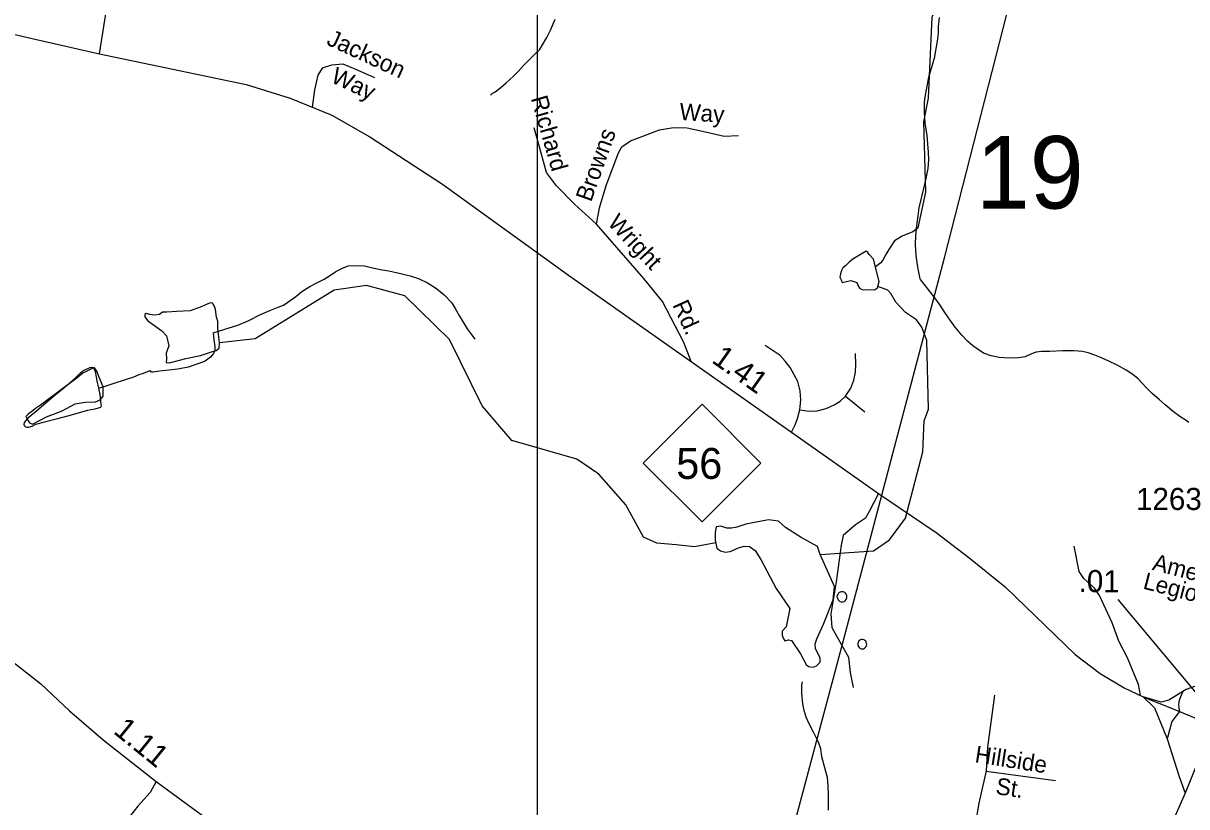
# Model space of a CAD drawing. Extents: x 2126262 to 2293712, y 749403 to 919119.
# Drawn here: x 2151173 to 2157753, y 856580 to 861012 of the extents above; entities that cross this region are included whole.
import ezdxf

# ---------------------------------------------------------------- set-up
doc = ezdxf.new("R2010")
doc.units = 0
for name, color, linetype in [('Exist Hydrographic Creek Single Shore', 7, 'Continuous'), ('Exist Hydrographic Misc Water Feature', 7, 'Continuous'), ('Exist Hydrographic Pond Under 1500 Sq Ft', 7, 'Continuous'), ('Exist Road Non-System Type 51', 7, 'Continuous'), ('Exist Road Non-System Type 51 Label', 7, 'Continuous'), ('Exist Road Primary Interstate Ramp 1 Lane Attributed', 7, 'Continuous'), ('Exist Road Primary NC Attributed', 7, 'Continuous'), ('Exist Road Primary NC Service Mileage Hundredths English Label', 7, 'Continuous'), ('Exist Road Primary NC Shield CELL', 7, 'Continuous'), ('Exist Road Primary NC Shield Number Label', 7, 'Continuous'), ('Exist Road Primary US Divided Attributed', 7, 'Continuous'), ('Exist Road Secondary Mileage Hundredths English Label', 7, 'Continuous'), ('Exist Road Secondary Structure Standard Bridge Number Label', 7, 'Continuous'), ('Exist Road Secondary Type 51 Attributed', 7, 'Continuous'), ('Exist Road Secondary Type 51 Label', 7, 'Continuous'), ('Exist Road Secondary Type 51 Number Label', 7, 'Continuous'), ('Exist Utilities Electrical Transmission Line', 7, 'Continuous'), ('Map Preparation Inset Cut Line', 7, 'Continuous')]:
    doc.layers.add(name, color=color, linetype=linetype)

msp = doc.modelspace()

# ---------------------------------------------------------------- linework, layer by layer
at = {"layer": 'Exist Hydrographic Creek Single Shore'}
for points in [[(2156233.7, 859853.6), (2156277.3, 860056.3), (2156266.5, 860453.4), (2156291.5, 860587.4), (2156313.4, 861046.3), (2156568.5, 861739.7), (2156532.4, 862121), (2156549.5, 862156.8)], [(2156233.7, 859853.6), (2156203.2, 859831.7), (2156143.9, 859807.6), (2156099.5, 859781.6), (2156068, 859731.6), (2156051.3, 859703.8), (2156034.6, 859672.3), (2156021.6, 859655.6), (2155992, 859633.3)], [(2156283.4, 859216.7), (2156255.1, 859292.2), (2156223.6, 859334.8), (2156162.5, 859375.6), (2156106.9, 859433.1), (2156079.1, 859483.1), (2156062.4, 859501.7), (2156005.4, 859522.4)], [(2155680, 858006.3), (2155980.4, 858028.3), (2156071.5, 858088.8), (2156162.5, 858211.5), (2156260.5, 858586.8), (2156268.5, 858763.7), (2156292.5, 858828.9), (2156283.4, 859216.7)]]:
    msp.add_lwpolyline(points, dxfattribs=at)
at = {"layer": 'Exist Hydrographic Misc Water Feature'}
msp.add_line((2156247.1, 859561.8), (2156244.3, 859565.3), dxfattribs=at)
for points in [[(2156244.3, 859565.3), (2156232.2, 859631.2), (2156221.9, 859697.1), (2156219.2, 859761.1), (2156221.1, 859811.1), (2156226.8, 859865.2), (2156234.4, 859923.1), (2156240.2, 859967.2), (2156251.8, 860023.2), (2156265.6, 860077.2), (2156279.3, 860133.3), (2156290.8, 860189.4), (2156294.5, 860239.4), (2156292.2, 860283.4), (2156288.1, 860329.4), (2156283.8, 860377.3), (2156273.6, 860447.2), (2156269.1, 860509.2), (2156268.9, 860557.3), (2156270.9, 860583.2), (2156276.7, 860615.2), (2156294.1, 860707.4), (2156327.3, 860821.5), (2156333, 860857.6), (2156342.9, 860909.5), (2156348.6, 860955.6), (2156348.2, 860993.5), (2156354.2, 861043.5)], [(2153815, 860605.4), (2153827.1, 860615.5), (2153841, 860623.6), (2153872.8, 860647.8), (2153902.8, 860673.8), (2153944.6, 860712.2), (2153974.3, 860740.3), (2154002, 860772.5), (2154034, 860804.6), (2154065.8, 860836.7), (2154091.6, 860860.9), (2154109.7, 860889), (2154133.2, 860931.2), (2154155, 860973.2), (2154180.6, 861035.3)], [(2152247, 859260.9), (2152307, 859279.2), (2152386.8, 859303.7), (2152448.5, 859330), (2152514.4, 859364.4), (2152566.2, 859386.7), (2152614, 859404.9), (2152644.2, 859417.1), (2152668.1, 859433.2), (2152713.9, 859465.5), (2152747.5, 859493.6), (2152793.6, 859521.9), (2152837.3, 859546.2), (2152875.2, 859564.3), (2152905, 859582.5), (2152941.1, 859606.7), (2152978.8, 859626.9), (2153010.8, 859639.1), (2153056.7, 859641.3), (2153102.9, 859639.6), (2153140.8, 859629.9), (2153182.8, 859620.1), (2153201.5, 859617)], [(2153201.5, 859617), (2153240.9, 859610.4), (2153306.9, 859596.8), (2153361, 859583.1), (2153411, 859565.4), (2153459.2, 859543.7), (2153509.3, 859511.9), (2153553.6, 859476.2), (2153595.8, 859430.4), (2153616.1, 859398.6), (2153640.3, 859354.7), (2153660.4, 859320.8), (2153682.5, 859283), (2153710.8, 859245.1), (2153726.8, 859225.2)], [(2155088.6, 858072.2), (2154968, 858049.2), (2154864.5, 858061.4), (2154754.9, 858070.5), (2154680.4, 858104.3), (2154579.5, 858286.9), (2154428.4, 858460.6), (2154303.5, 858545.2), (2153935.4, 858651.2), (2153768.5, 858848.3), (2153582.3, 859222.8), (2153331.4, 859470.8), (2153114.4, 859527.8), (2152931.5, 859502), (2152483.5, 859225.9), (2152283.3, 859203.8)], [(2157764.5, 858754), (2157748.5, 858764), (2157714.3, 858787.7), (2157678.4, 858813.5), (2157630, 858853.3), (2157597.8, 858881.1), (2157557.8, 858916.8), (2157521.5, 858952.6), (2157501.2, 858976.5), (2157477.2, 859000.3), (2157447.1, 859024.1), (2157409.2, 859050), (2157362.8, 859075.7), (2157308.9, 859101.4), (2157260.5, 859123.1), (2157232.6, 859135), (2157194.5, 859146.7), (2157162.5, 859154.5), (2157114.5, 859158.3), (2157052.6, 859158), (2156978.5, 859155.5), (2156930.6, 859155.3), (2156900.6, 859151.1), (2156874.6, 859141), (2156838.9, 859124.8), (2156802.8, 859118.5), (2156748.9, 859118.2), (2156690.9, 859121.9), (2156646.8, 859129.6), (2156602.9, 859145.4), (2156566.6, 859169.2), (2156542.6, 859187.1), (2156512.3, 859212.9), (2156480.1, 859246.7), (2156443.8, 859292.4), (2156413.8, 859332.3), (2156387.6, 859370.2), (2156357.2, 859417.9), (2156327.1, 859457.8), (2156288.7, 859509.6), (2156247.1, 859561.8)], [(2152247, 859260.9), (2152251.3, 859221), (2152255.6, 859183), (2152255.6, 859160.9), (2152247.8, 859143), (2152231.8, 859122.9), (2152202.1, 859100.7), (2152166, 859086.5), (2152104.3, 859066.2), (2152046.2, 859055.9), (2151996.4, 859049.6), (2151942.3, 859043.2), (2151908.2, 859039), (2151898.4, 859039), (2151890.4, 859047)], [(2151599, 858947.3), (2151605.2, 858911.4), (2151611.5, 858857.4), (2151613.6, 858845.5), (2151611.5, 858841.5), (2151609.7, 858837.4), (2151577.5, 858829.3), (2151535.8, 858821), (2151475.8, 858804.7), (2151443.8, 858794.5), (2151366.1, 858774.1), (2151286.1, 858753.7), (2151242.2, 858741.4), (2151220.3, 858731.3), (2151200.4, 858725.2), (2151194.2, 858725.2), (2151186.2, 858729.1), (2151180.3, 858737), (2151178.2, 858743), (2151180.1, 858753), (2151206.1, 858785.1), (2151259.8, 858831.5), (2151341.3, 858899.9), (2151381, 858932.2), (2151422.9, 858966.4), (2151468.6, 859006.6), (2151496.5, 859034.7), (2151508.6, 859044.8), (2151524.4, 859052.9), (2151550.4, 859065), (2151560.2, 859067.1), (2151570.3, 859063.1), (2151578.5, 859041.2), (2151588.7, 858989.3), (2151599, 858947.3)], [(2151599, 858947.3), (2151630.8, 858957.5), (2151686.8, 858975.8), (2151744.6, 858994.1), (2151798.5, 859012.5), (2151828.7, 859024.6), (2151852.2, 859032.7), (2151884.2, 859044.9), (2151890.4, 859047)], [(2155802.8, 857739.2), (2155808.7, 857739.2), (2155816.7, 857741.3), (2155820.8, 857745.3), (2155826.8, 857751.4), (2155828.6, 857757.4), (2155830.7, 857763.4), (2155830.7, 857769.4), (2155830.7, 857775.4), (2155826.6, 857781.4), (2155822.5, 857787.3), (2155818.6, 857791.3), (2155814.5, 857793.3), (2155808.5, 857795.3), (2155804.6, 857795.3), (2155798.5, 857795.2), (2155792.5, 857793.2), (2155786.6, 857791.1), (2155782.5, 857787.1), (2155778.6, 857781.1), (2155776.5, 857775.1), (2155774.5, 857769.1), (2155776.5, 857761.1), (2155778.6, 857755.1), (2155780.8, 857751.1), (2155786.8, 857745.1), (2155790.9, 857741.2), (2155798.9, 857739.2), (2155802.8, 857739.2)], [(2155918.2, 857473.9), (2155924.4, 857474), (2155930.3, 857476), (2155934.2, 857480), (2155940.2, 857486), (2155942, 857492), (2155944.1, 857498.1), (2155942, 857504.1), (2155940.2, 857510.1), (2155938.1, 857516.1), (2155932, 857520), (2155928.1, 857524), (2155919.9, 857525.9), (2155913.7, 857525.9), (2155908, 857523.9), (2155902, 857519.9), (2155896.1, 857515.8), (2155894, 857509.8), (2155892, 857503.8), (2155892, 857497.8), (2155892, 857491.8), (2155896.1, 857485.8), (2155900.4, 857479.9), (2155906.3, 857475.9), (2155912.3, 857473.9), (2155918.2, 857473.9)], [(2155727.3, 856561.1), (2155726.9, 856645.1), (2155724.7, 856699), (2155720.3, 856745), (2155712.1, 856778.9), (2155689.8, 856862.8), (2155683.6, 856906.8), (2155669.3, 856944.7), (2155641, 857002.5), (2155616.6, 857048.3), (2155600.6, 857086.2), (2155588.3, 857124.2), (2155582.1, 857162.1), (2155575.8, 857222), (2155575.6, 857268.1), (2155579.3, 857286.1)]]:
    msp.add_lwpolyline(points, dxfattribs=at)
at = {"layer": 'Exist Hydrographic Pond Under 1500 Sq Ft'}
for points in [[(2155980.7, 859676.4), (2155956.8, 859703.8), (2155949.4, 859714.9), (2155940.1, 859722.3), (2155863.7, 859676.4), (2155843.7, 859661.1), (2155825.2, 859640.7), (2155808.5, 859627.8), (2155799.3, 859612.9), (2155793.7, 859594.4), (2155790, 859575.8), (2155797.4, 859561), (2155804.8, 859546.2), (2155853, 859557.3), (2155886.4, 859545.4), (2155893.8, 859525.8), (2155903, 859510.9), (2155923.4, 859503.5), (2155953.1, 859505.4), (2155986.4, 859503.5), (2156003.1, 859514.7), (2156013.8, 859550.6), (2155980.7, 859676.4)], [(2152283.3, 859203.8), (2152272.5, 859287.6), (2152272.5, 859326.4), (2152265.8, 859348.3), (2152259.2, 859393), (2152255.6, 859404.3), (2152248.2, 859420.4), (2152242.9, 859428.3), (2152229.8, 859430.4), (2152179.2, 859406.8), (2152116.2, 859384.5), (2152038.5, 859382), (2151984.6, 859376.9), (2151959.4, 859376.9), (2151942.5, 859365.1), (2151915.6, 859360.1), (2151888.7, 859365.1), (2151868.5, 859370.2), (2151860, 859363.5), (2151860, 859351.7), (2151875.2, 859329.8), (2151956.3, 859271.9), (2151982.9, 859243.8), (2151996.4, 859186.6), (2151981.3, 859146.1), (2151982.9, 859113.4), (2151981.3, 859092.2), (2151999.8, 859090.6), (2152092.4, 859115.8), (2152174.9, 859132.7), (2152237.1, 859152.9), (2152264.5, 859160.9), (2152279.7, 859174.4), (2152283.3, 859203.8)], [(2151623.9, 858955.3), (2151599.5, 859014.2), (2151590.6, 859039.4), (2151581.7, 859054.2), (2151574.3, 859064.5), (2151509.2, 859032), (2151476.8, 859006.8), (2151269.2, 858852.1), (2151242.7, 858832), (2151222, 858815.7), (2151201.3, 858800.9), (2151188, 858787.5), (2151196.8, 858768.3), (2151208.7, 858752), (2151225, 858743.1), (2151304.5, 858785.8), (2151392.3, 858820.1), (2151466.3, 858858.6), (2151522.5, 858869), (2151580.3, 858870.5), (2151608.4, 858882.3), (2151624.7, 858903.1), (2151623.9, 858955.3)], [(2155680, 858006.3), (2155664.5, 858052.7), (2155572, 858102.5), (2155483.1, 858159.4), (2155444, 858195), (2155387.1, 858202.1), (2155259.6, 858178.7), (2155208.5, 858161.3), (2155177.6, 858155.4), (2155152.5, 858155.9), (2155117.4, 858167.9), (2155092, 858163), (2155084.9, 858130.9), (2155084.9, 858088.3), (2155095.6, 858042), (2155115.6, 858026.6), (2155141.8, 858020.7), (2155169.8, 858024.2), (2155218.2, 858044.9), (2155249.1, 858054), (2155280.5, 858052.7), (2155311, 858028.4), (2155344.5, 857978), (2155429.8, 857814.3), (2155508, 857700.5), (2155486.7, 857597.3), (2155464.9, 857572.3), (2155465.4, 857551), (2155470.3, 857533), (2155479.6, 857519), (2155500.9, 857523.6), (2155517.4, 857519.4), (2155568.5, 857444.3), (2155600.5, 857383.8), (2155613.2, 857372.9), (2155639.6, 857369.6), (2155658.3, 857376.5), (2155678.7, 857398), (2155679.9, 857423), (2155653.8, 857472.8), (2155650.6, 857501.5), (2155660.9, 857529.7), (2155698.8, 857611.8), (2155753.4, 857750.3), (2155760.5, 857825), (2155680, 858006.3)]]:
    msp.add_lwpolyline(points, dxfattribs=at)
at = {"layer": 'Exist Road Non-System Type 51'}
msp.add_line((2155823.5, 858902.2), (2155932, 858813.3), dxfattribs=at)
for points in [[(2153161.6, 860702.6), (2153054.1, 860750.9), (2152981.7, 860779.5), (2152915.9, 860775.1), (2152863.2, 860757.5), (2152839.1, 860718), (2152819.3, 860634.6), (2152805.9, 860537.4)], [(2154413.8, 859875.2), (2154289.4, 859989.1), (2154188.5, 860092.3), (2154131.4, 860166.9), (2154087.5, 860325), (2154061.2, 860419.4)], [(2154950.1, 859098.5), (2154907.9, 859205.7), (2154787.9, 859437.4), (2154681.9, 859568.6), (2154478.7, 859801.9), (2154413.8, 859875.2), (2154432, 859967.3), (2154469.6, 860094.4), (2154539, 860279), (2154557.2, 860312.5), (2154607.4, 860346), (2154770.6, 860408.9), (2154850.1, 860421.4), (2154928, 860419.7), (2155013.1, 860401.5), (2155137.2, 860373.6), (2155216.7, 860376.4)], [(2155563.7, 858825.9), (2155569.6, 858879.4), (2155566.4, 858932.8), (2155552.3, 858984.7), (2155532.6, 859023.2), (2155509, 859064.9), (2155480.7, 859099.5), (2155452.4, 859131.7), (2155368.7, 859189.1)], [(2155823.5, 858902.2), (2155852.6, 858948.5), (2155869.9, 858993.4), (2155878.5, 859038.2), (2155880.9, 859082.2), (2155878.5, 859144.3)], [(2155563.7, 858825.9), (2155617.9, 858817.2), (2155661.9, 858819.6), (2155713.8, 858833), (2155759.4, 858853.4), (2155792.1, 858873.9), (2155823.5, 858902.2)], [(2155516.5, 858698.5), (2155538.5, 858739.4), (2155551.1, 858776.4), (2155563.7, 858825.9)], [(2156009.4, 858351), (2155957.3, 858249), (2155935, 858212.7), (2155879.2, 858173.6), (2155809.5, 858115), (2155798.3, 858059.1), (2155770.4, 857852.5), (2155739.7, 857671.1), (2155745.3, 857594.1), (2155773.2, 857543.8), (2155840.1, 857426.6), (2155848.5, 857340), (2155865.2, 857253.5)], [(2157490.9, 857210.2), (2157479.6, 857270.9), (2157416.9, 857423.1), (2157369.4, 857516.6), (2157330.5, 857620.3), (2157259.3, 857773.9), (2157230.2, 857815.4), (2157170.2, 857871.3), (2157143.7, 857910.3), (2157115.8, 858054.1)], [(2157479.1, 855894.4), (2157405.9, 855899.3), (2157235.7, 855886.7), (2157094.4, 855874.2), (2157017.7, 855861.7), (2156889.4, 855871.4), (2156682.9, 855885.4), (2156543.5, 855886.8), (2156511.4, 855893.8), (2156486.3, 855916.1), (2156484.9, 855946.8), (2156500.2, 855995.7), (2156526.6, 856134.5), (2156532.2, 856281.1), (2156558.6, 856478.9), (2156579.5, 856600.3), (2156619.9, 856782.6), (2156628.3, 856916.6), (2156667.1, 857210.2)], [(2157010.1, 856726.7), (2156619.1, 856779.2)], [(2151924, 856722.6), (2151891.2, 856660.5), (2151821.5, 856582.3), (2151779, 856529.9)]]:
    msp.add_lwpolyline(points, dxfattribs=at)
at = {"layer": 'Exist Road Primary Interstate Ramp 1 Lane Attributed'}
for points in [[(2158140.3, 857552.3), (2158089.1, 857501), (2158055.9, 857442.2), (2158032.7, 857391.1), (2158017.5, 857360.5), (2157976.5, 857329.8), (2157917.9, 857304.3), (2157828.5, 857271), (2157749.3, 857242.9), (2157730.3, 857232.1)], [(2157730.3, 857232.1), (2157651.1, 857182.6), (2157607.8, 857172.3), (2157506.1, 857201.9)], [(2157730.3, 857232.1), (2157717.1, 857201.5), (2157710, 857181.4), (2157706.3, 857159.5), (2157707.1, 857136.7), (2157710.8, 857118.4)], [(2157506.1, 857201.9), (2157570.3, 857140.3), (2157641.2, 856963.1)], [(2157710.8, 857118.4), (2157669, 857061.4), (2157641.2, 856963.1)], [(2157641.2, 856963.1), (2157710.6, 856751.6), (2157743, 856655.9)]]:
    msp.add_lwpolyline(points, dxfattribs=at)
at = {"layer": 'Exist Road Primary NC Attributed'}
for points in [[(2148905.1, 861441.9), (2149030.8, 861400.4), (2149251.2, 861340.4), (2149527.3, 861276.2), (2149979.2, 861175.7), (2150344.7, 861097.5), (2150782.6, 861027.7), (2151247, 860920.2), (2151603, 860839)], [(2151603, 860839), (2152434, 860666.1), (2152682.9, 860588.7), (2152917.2, 860491), (2153132, 860369.5), (2153544.2, 860100.8), (2154256.9, 859587.1), (2155516.5, 858698.5), (2156009.4, 858351), (2156132.8, 858269.3), (2156335, 858131.1), (2156520.5, 857988.8), (2156724.9, 857823.3), (2157121, 857440.9), (2157262.5, 857332.7), (2157397.8, 857251.7), (2157506.1, 857201.9)], [(2157506.1, 857201.9), (2157561, 857178.4), (2157627.8, 857152.3), (2157710.8, 857118.4)], [(2157710.8, 857118.4), (2157903.3, 857040.1)]]:
    msp.add_lwpolyline(points, dxfattribs=at)
at = {"layer": 'Exist Road Primary NC Service Mileage Hundredths English Label'}
msp.add_line((2157885, 857130.8), (2157364.5, 857751.9), dxfattribs=at)
at = {"layer": 'Exist Road Primary NC Shield CELL'}
msp.add_lwpolyline([(2154678.3, 858524), (2155011.3, 858857), (2155344.3, 858524), (2155011.3, 858191)], close=True, dxfattribs=at)
at = {"layer": 'Exist Road Primary US Divided Attributed'}
for points in [[(2157903.3, 857040.1), (2157826.4, 856862.2), (2157743, 856655.9)], [(2157743, 856655.9), (2157728.5, 856622.3), (2157588.6, 856306.4), (2157414, 855922.7), (2157278.6, 855597.5), (2157175.6, 855358), (2156909.7, 854751.8), (2156854.5, 854617.1)]]:
    msp.add_lwpolyline(points, dxfattribs=at)
at = {"layer": 'Exist Road Secondary Type 51 Attributed'}
for points in [[(2151603, 860839), (2151647.6, 861112.6)], [(2150188.9, 858193.3), (2150274.9, 858096.8), (2150349.6, 858018.9), (2150583.7, 857802.5), (2151087.9, 857420.7), (2151271.3, 857274.9), (2151434.5, 857122.7), (2151624.2, 856958), (2151924, 856722.6), (2152538.4, 856272.4), (2152843.8, 856039.3), (2153041.9, 855905.3), (2153187, 855821.5), (2153387.8, 855732.2), (2153757.4, 855549.3), (2153974.3, 855455.1), (2154212.8, 855312.7), (2154426.2, 855154.9), (2154902.5, 854778.7)]]:
    msp.add_lwpolyline(points, dxfattribs=at)
at = {"layer": 'Exist Utilities Electrical Transmission Line'}
msp.add_lwpolyline([(2155112.1, 854899.3), (2155807.1, 857506.7), (2156382.5, 859683.9), (2156735.6, 861062.7), (2156858.2, 861644.9), (2156941.5, 862096.6), (2157207, 863461.8), (2157373.5, 864350.9), (2157445.9, 864804.1), (2157460.3, 864879.4), (2157517.6, 865181.3), (2157597.4, 865618.3), (2157670.2, 866031.1), (2157676.4, 866059.3), (2157767.6, 866494.2), (2157852.5, 866936.9), (2157960.6, 867468.3), (2158059.3, 867955.5), (2158494.4, 870186.4)], dxfattribs=at)
at = {"layer": 'Map Preparation Inset Cut Line'}
msp.add_lwpolyline([(2170326.3, 852884.6), (2154080.9, 852884.6), (2154080.9, 863630.2), (2170326.3, 863630.2)], close=True, dxfattribs=at)

# ---------------------------------------------------------------- texts
at = {"layer": 'Exist Road Non-System Type 51 Label'}
for s, rotation, p in [('Jackson', 335.20853, (2152882.2, 860893.1)), ('Way', 335.20853, (2152906.1, 860680.6)), ('Richard', 286.06215, (2154042.2, 860587.5)), ('Way', 356.02306, (2154881.1, 860465.6)), ('Browns', 70.38078, (2154383.7, 859996.6)), ('Wright', 313.22414, (2154472.5, 859877.5)), ('Rd.', 294.53624, (2154842.7, 859419.3)), ('Hillside', 351.05056, (2156550.2, 856832.3)), ('St.', 351.05056, (2156667.9, 856652.3))]:
    msp.add_text(s, height=95, rotation=rotation, dxfattribs=at).set_placement(p)
at = {"layer": 'Exist Road Primary NC Service Mileage Hundredths English Label'}
for s, rotation, p in [('1.41', 324.7994, (2155060, 859097)), ('.01', 359.40951, (2157140.4, 857794.8))]:
    msp.add_text(s, height=125, rotation=rotation, dxfattribs=at).set_placement(p)
at = {"layer": 'Exist Road Primary NC Shield Number Label'}
msp.add_text('56', height=175, dxfattribs=at).set_placement((2154865.5, 858434.3))
at = {"layer": 'Exist Road Secondary Mileage Hundredths English Label'}
msp.add_text('1.11', height=125, rotation=320.89898, dxfattribs=at).set_placement((2151676.7, 856999.5))
at = {"layer": 'Exist Road Secondary Structure Standard Bridge Number Label'}
msp.add_text('19', height=410.1, dxfattribs=at).set_placement((2156560.1, 859963.6))
at = {"layer": 'Exist Road Secondary Type 51 Label'}
for s, p in [('American', (2157553, 857920.5)), ('Legion Rd.', (2157500.4, 857814.6))]:
    msp.add_text(s, height=95, rotation=345.50823, dxfattribs=at).set_placement(p)
at = {"layer": 'Exist Road Secondary Type 51 Number Label'}
msp.add_text('1263', height=125, dxfattribs=at).set_placement((2157465.7, 858258.5))

doc.saveas('drawing.dxf')
